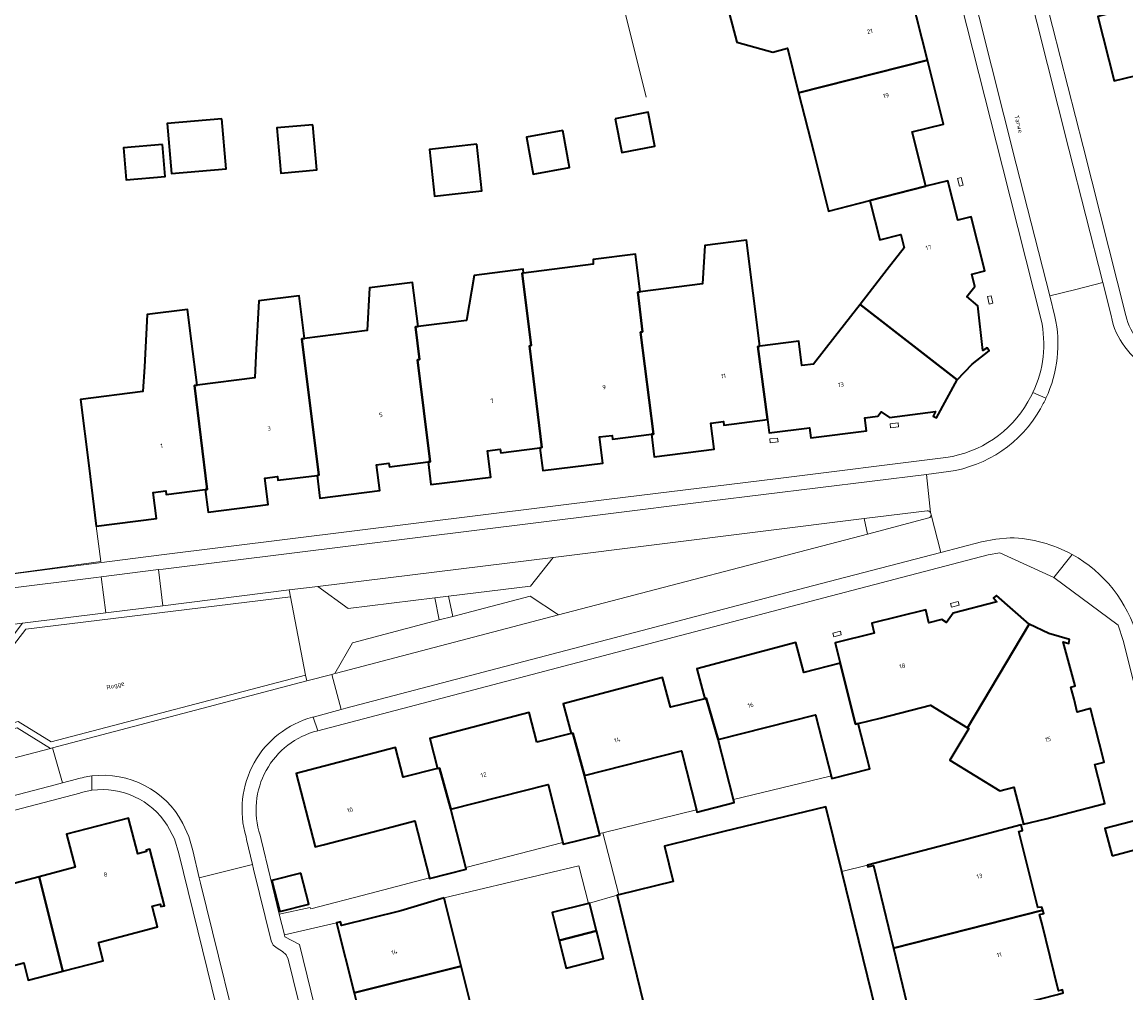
# Model space of a CAD drawing. Header units: metres. Extents: x 197700 to 204338, y 317132 to 325229.
# Tile 866 of 1056: x 203368 to 203458, y 319912 to 319992. Entities that reach past the tile are written whole.
import ezdxf
from ezdxf.enums import TextEntityAlignment as Align

# ---------------------------------------------------------------- set-up
doc = ezdxf.new("R2010")
doc.units = ezdxf.units.M
for name, color, linetype, lineweight in [('B-WE-GR-BEPLANTING_CULTUUR_BODEMBEDEKKER-GV', 90, 'Continuous', 18), ('B-WE-GR-BEPLANTING_CULTUUR_HEESTERS-GV', 90, 'Continuous', 18), ('B-WE-IE-TERREINAFSCHEIDING_KUNSTMATIG_HEKWERK-G', 20, 'IE-TERREINAFSCHEIDING-KUNSTMATIG', 18), ('B-WE-IE-TERREINAFSCHEIDING_KUNSTMATIG_MUUR-G', 90, 'IE-TERREINAFSCHEIDING-KUNSTMATIG-DICHT', 18), ('B-WE-OG-BEBOUWING-GV', 7, 'Continuous', 35), ('B-WE-OG-BEBOUWING-T18', 10, 'Continuous', 18), ('B-WE-OG-TERREIN_CULTUURSCHEIDING-GV', 7, 'Continuous', 18), ('B-WE-OG-TERREIN_ERF-GV', 7, 'Continuous', 18), ('B-WE-OG-TOPOGRAFIE-T18', 10, 'Continuous', 18), ('B-WE-VH-VERHARDING_ASFALT-GV', 252, 'Continuous', 18), ('B-WE-VH-VERHARDING_BETONSTRAATSTEEN-GV', 252, 'Continuous', 18), ('B-WE-VH-VERHARDING_OPEN-GV', 252, 'Continuous', 18), ('B-WE-VH-VERHARDING_SIERBESTRATING-GV', 252, 'Continuous', 18), ('B-WE-VH-VERHARDING_TEGEL-GV', 252, 'Continuous', 18)]:
    doc.layers.add(name, color=color, linetype=linetype, lineweight=lineweight)
doc.styles.add('NLCS-ISO-M200-T18', font='NLCS-ISO.ttf', dxfattribs={"height": 0.36})
doc.linetypes.add('IE-TERREINAFSCHEIDING-KUNSTMATIG', pattern='A,4,[82,NLCS.SHX,S=0.75,R=90,X=0,Y=0],4,-2', length=10)
doc.linetypes.add('IE-TERREINAFSCHEIDING-KUNSTMATIG-DICHT', pattern='A,8,-1,[82,NLCS.SHX,S=0.75,R=90,X=0,Y=0],-1', length=10)

msp = doc.modelspace()

# ---------------------------------------------------------------- linework, layer by layer
at = {"layer": 'B-WE-GR-BEPLANTING_CULTUUR_BODEMBEDEKKER-GV'}
for points in [[(203411.908, 319942.994), (203437.178, 319949.615), (203436.931, 319950.886), (203411.469, 319947.714), (203409.6, 319945.367), (203402.912, 319944.536), (203403.251, 319942.879), (203409.59, 319944.548)], [(203389.853, 319945.041), (203389.962, 319944.48), (203391.206, 319938.074), (203391.3, 319937.591), (203393.352, 319938.13), (203393.593, 319938.193), (203395.038, 319940.717), (203402.149, 319942.589), (203401.792, 319944.397), (203394.68, 319943.513), (203392.199, 319945.335)]]:
    msp.add_lwpolyline(points, close=True, dxfattribs=at)
at = {"layer": 'B-WE-GR-BEPLANTING_CULTUUR_HEESTERS-GV'}
for points in [[(203366.375, 319939.323), (203368.3, 319941.846), (203389.962, 319944.48), (203389.853, 319945.041), (203379.523, 319943.747), (203374.854, 319943.169), (203368.031, 319942.317), (203366.108, 319939.797)], [(203367.616, 319933.747), (203370.318, 319932.075), (203370.493, 319932.121), (203391.3, 319937.591), (203391.206, 319938.074), (203370.398, 319932.613), (203367.695, 319934.286)]]:
    msp.add_lwpolyline(points, dxfattribs=at)
at = {"layer": 'B-WE-IE-TERREINAFSCHEIDING_KUNSTMATIG_HEKWERK-G'}
for points in [[(203419.074, 319985.388), (203413.642, 320007.193), (203412.629, 320011.455), (203411.712, 320015.641), (203411.237, 320018.826), (203408.196, 320031.691), (203404.628, 320046.667), (203401.983, 320057.538)], [(203366.887, 319946.341), (203374.453, 319947.365), (203374.078, 319950.273)], [(203404.307, 319922.322), (203412.25, 319924.375)]]:
    msp.add_lwpolyline(points, dxfattribs=at)
at = {"layer": 'B-WE-IE-TERREINAFSCHEIDING_KUNSTMATIG_MUUR-G'}
for points in [[(203445.021, 319978.181), (203444.863, 319978.809), (203444.562, 319978.733), (203444.72, 319978.105)], [(203447.459, 319968.52), (203447.3, 319969.135), (203447, 319969.057), (203447.16, 319968.442)], [(203439.086, 319958.327), (203439.733, 319958.407), (203439.696, 319958.715), (203439.048, 319958.634)], [(203429.222, 319957.1), (203429.871, 319957.175), (203429.836, 319957.483), (203429.187, 319957.408)], [(203444.607, 319944.101), (203443.989, 319943.943), (203444.066, 319943.643), (203444.684, 319943.801)], [(203434.97, 319941.67), (203434.363, 319941.51), (203434.442, 319941.211), (203435.049, 319941.37)]]:
    msp.add_lwpolyline(points, close=True, dxfattribs=at)
for points in [[(203426.226, 319927.88), (203434.127, 319929.79)], [(203415.54, 319925.171), (203423.189, 319927.039)], [(203391.589, 319919.058), (203391.623, 319918.931), (203396.458, 319920.203), (203401.337, 319921.464)]]:
    msp.add_lwpolyline(points, dxfattribs=at)
at = {"layer": 'B-WE-OG-BEBOUWING-GV'}
for points in [[(203431.556, 319985.74), (203442.101, 319988.41), (203440.764, 319993.712), (203438.58, 319993.162), (203437.502, 319997.433), (203437.452, 319997.636), (203429.111, 319995.437), (203429.054, 319995.662), (203425.246, 319994.669), (203426.492, 319989.889), (203429.435, 319989.068), (203430.633, 319989.401)], [(203466.288, 319984.305), (203469.383, 319985.09), (203466.941, 319994.723), (203456.053, 319991.989), (203457.379, 319986.713), (203459.96, 319987.362), (203461.076, 319982.926)], [(203442.101, 319988.41), (203431.556, 319985.74), (203432.786, 319980.861), (203433.995, 319976.067), (203437.384, 319976.922), (203441.977, 319978.094), (203440.855, 319982.544), (203443.418, 319983.19)], [(203416.537, 319983.609), (203417.09, 319980.845), (203419.795, 319981.386), (203419.242, 319984.15)], [(203384.356, 319983.61), (203379.887, 319983.226), (203380.239, 319979.125), (203384.708, 319979.509)], [(203391.802, 319983.131), (203388.849, 319982.878), (203389.167, 319979.176), (203392.12, 319979.43)], [(203412.255, 319982.65), (203409.277, 319982.101), (203409.832, 319979.088), (203412.811, 319979.637)], [(203379.499, 319981.519), (203376.299, 319981.244), (203376.525, 319978.612), (203379.726, 319978.887)], [(203405.216, 319981.535), (203401.35, 319981.11), (203401.769, 319977.295), (203405.635, 319977.719)], [(203436.581, 319968.426), (203444.532, 319962.238), (203445.747, 319963.542), (203447.16, 319964.616), (203446.993, 319964.874), (203446.639, 319964.645), (203446.222, 319968.302), (203445.328, 319969.061), (203445.973, 319969.889), (203445.722, 319970.889), (203446.789, 319971.158), (203445.673, 319975.591), (203444.587, 319975.317), (203443.774, 319978.547), (203441.977, 319978.094), (203437.384, 319976.922), (203438.194, 319973.708), (203439.923, 319974.143), (203440.196, 319973.059), (203438.807, 319971.279)], [(203428.383, 319965.001), (203427.285, 319973.676), (203423.868, 319973.243), (203423.697, 319970.107), (203418.586, 319969.46), (203418.388, 319969.435), (203418.782, 319966.181), (203418.623, 319966.162), (203419.666, 319957.788), (203419.507, 319957.787), (203419.732, 319955.946), (203424.65, 319956.57), (203424.378, 319958.703), (203425.401, 319958.832), (203425.438, 319958.535), (203429.016, 319958.988), (203428.22, 319964.98)], [(203419.507, 319957.787), (203419.666, 319957.788), (203418.623, 319966.162), (203418.782, 319966.181), (203418.388, 319969.435), (203418.586, 319969.46), (203418.198, 319972.523), (203414.75, 319972.086), (203414.729, 319971.705), (203409.049, 319970.986), (203408.936, 319970.972), (203409.678, 319965.046), (203409.519, 319965.026), (203410.534, 319956.693), (203410.378, 319956.673), (203410.611, 319954.822), (203415.523, 319955.433), (203415.262, 319957.573), (203416.286, 319957.697), (203416.323, 319957.399)], [(203409.049, 319970.986), (203409.01, 319971.293), (203405.005, 319970.786), (203404.375, 319967.116), (203400.413, 319966.614), (203400.204, 319966.587), (203400.536, 319963.911), (203400.377, 319963.891), (203401.41, 319955.527), (203401.23, 319955.52), (203401.456, 319953.689), (203406.377, 319954.291), (203406.106, 319956.443), (203407.138, 319956.572), (203407.175, 319956.271), (203410.378, 319956.673), (203410.534, 319956.693), (203409.519, 319965.026), (203409.678, 319965.046), (203408.936, 319970.972)], [(203401.23, 319955.52), (203401.41, 319955.527), (203400.377, 319963.891), (203400.536, 319963.911), (203400.204, 319966.587), (203400.413, 319966.614), (203399.955, 319970.227), (203396.431, 319969.781), (203396.24, 319966.288), (203391.113, 319965.638), (203390.891, 319965.61), (203392.292, 319954.44), (203392.15, 319954.425), (203392.384, 319952.568), (203397.269, 319953.173), (203397.007, 319955.301), (203398.026, 319955.427), (203398.062, 319955.13)], [(203383, 319953.26), (203383.229, 319951.411), (203388.139, 319952.031), (203387.865, 319954.189), (203388.899, 319954.32), (203388.937, 319954.019), (203392.15, 319954.425), (203392.292, 319954.44), (203390.891, 319965.61), (203391.113, 319965.638), (203390.672, 319969.12), (203387.39, 319968.704), (203387.146, 319964.235), (203387.047, 319962.415), (203382.336, 319961.819), (203382.111, 319961.79), (203383.141, 319953.278)], [(203444.532, 319962.238), (203436.581, 319968.426), (203434.514, 319965.777), (203432.768, 319963.539), (203431.824, 319963.422), (203431.578, 319965.405), (203428.383, 319965.001), (203428.22, 319964.98), (203429.016, 319958.988), (203429.152, 319957.906), (203432.457, 319958.322), (203432.558, 319957.508), (203437.098, 319958.08), (203436.965, 319959.132), (203438.037, 319959.267), (203438.297, 319959.635), (203438.984, 319959.15), (203442.761, 319959.641), (203442.567, 319959.269), (203442.849, 319959.122)], [(203373.459, 319955.234), (203374.078, 319950.273), (203379.001, 319950.887), (203378.734, 319953.035), (203379.764, 319953.163), (203379.801, 319952.863), (203383, 319953.26), (203383.141, 319953.278), (203382.111, 319961.79), (203382.336, 319961.819), (203381.881, 319965.411), (203381.553, 319968.003), (203378.244, 319967.584), (203378.011, 319963.316), (203377.9, 319961.286), (203372.785, 319960.638)], [(203434.968, 319939.062), (203436.208, 319934.047), (203436.437, 319934.105), (203438.231, 319934.561), (203442.338, 319935.605), (203445.365, 319933.765), (203450.433, 319942.245), (203450.413, 319942.257), (203447.745, 319944.6), (203447.502, 319944.39), (203447.77, 319944.08), (203444.197, 319943.154), (203443.648, 319942.378), (203443.265, 319942.613), (203442.217, 319942.352), (203441.952, 319943.419), (203437.542, 319942.323), (203437.746, 319941.505), (203434.558, 319940.712)], [(203451.773, 319926.32), (203456.617, 319927.56), (203455.797, 319930.757), (203456.572, 319930.955), (203455.454, 319935.326), (203454.358, 319935.05), (203454.094, 319936.097), (203453.839, 319937.094), (203454.199, 319937.186), (203453.198, 319940.795), (203453.674, 319940.67), (203453.728, 319940.987), (203452.025, 319941.47), (203450.433, 319942.245), (203445.365, 319933.765), (203445.488, 319933.69), (203443.916, 319931.104), (203448.019, 319928.609), (203449.159, 319928.899), (203449.968, 319925.858)], [(203434.968, 319939.062), (203431.988, 319938.293), (203431.34, 319940.738), (203423.218, 319938.584), (203423.866, 319936.139), (203424.002, 319936.173), (203424.977, 319932.796), (203432.942, 319934.821), (203434.269, 319929.602), (203437.381, 319930.393), (203436.437, 319934.105), (203436.208, 319934.047)], [(203424.977, 319932.796), (203424.002, 319936.173), (203423.866, 319936.139), (203421.074, 319935.437), (203420.428, 319937.883), (203412.285, 319935.731), (203412.931, 319933.285), (203413.074, 319933.321), (203414.04, 319929.853), (203421.961, 319931.867), (203423.189, 319927.039), (203423.234, 319926.861), (203426.288, 319927.638), (203426.226, 319927.88)], [(203410.137, 319932.575), (203409.494, 319935.021), (203401.368, 319932.885), (203402.011, 319930.438), (203402.155, 319930.468), (203403.096, 319927.09), (203411.046, 319929.111), (203412.25, 319924.375), (203412.289, 319924.222), (203415.278, 319924.982), (203415.248, 319925.1), (203414.04, 319929.853), (203413.074, 319933.321), (203412.931, 319933.285)], [(203402.011, 319930.438), (203399.197, 319929.707), (203398.551, 319932.153), (203390.434, 319930.009), (203391.998, 319924.015), (203392.656, 319924.187), (203397.362, 319925.414), (203400.149, 319926.141), (203401.337, 319921.464), (203401.35, 319921.416), (203404.345, 319922.177), (203404.307, 319922.322), (203403.096, 319927.09), (203402.155, 319930.468)], [(203441.765, 319903.191), (203440.888, 319906.78), (203438.929, 319906.301), (203435.084, 319921.999), (203433.789, 319927.288), (203425.431, 319925.26), (203420.575, 319924.082), (203421.282, 319921.167), (203416.853, 319920.093), (203416.714, 319920.059), (203421.793, 319899.116), (203414.99, 319897.466), (203415.709, 319894.502), (203422.511, 319896.153), (203422.427, 319896.501), (203430.337, 319898.416), (203430.078, 319898.874), (203442.11, 319901.78)], [(203374.27, 319916.169), (203379.087, 319917.471), (203378.641, 319919.161), (203379.313, 319919.325), (203379.362, 319919.121), (203379.664, 319919.196), (203378.447, 319923.815), (203378.148, 319923.736), (203378.176, 319923.629), (203377.489, 319923.448), (203376.723, 319926.357), (203371.636, 319925.058), (203372.355, 319922.345), (203369.407, 319921.563), (203371.339, 319913.835), (203374.65, 319914.683)], [(203457.209, 319923.289), (203460.156, 319924.061), (203460.11, 319924.235), (203459.573, 319926.285), (203456.627, 319925.513)], [(203439.319, 319915.732), (203451.535, 319918.838), (203451.466, 319919.087), (203451.121, 319919.045), (203450.874, 319920.033), (203449.973, 319923.634), (203449.563, 319925.274), (203449.883, 319925.364), (203449.765, 319925.812), (203444.929, 319924.544), (203437.192, 319922.515), (203437.222, 319922.369), (203437.689, 319922.482)], [(203360.829, 319922.22), (203363.199, 319913.241), (203368.148, 319914.508), (203368.506, 319913.11), (203371.339, 319913.835), (203369.407, 319921.563), (203366.51, 319920.794), (203365.793, 319923.497)], [(203390.827, 319921.872), (203388.455, 319921.258), (203389.112, 319918.72), (203391.484, 319919.334)], [(203402.544, 319919.833), (203398.989, 319918.77), (203394.137, 319917.563), (203394.058, 319917.884), (203393.747, 319917.806), (203395.177, 319912.058), (203403.934, 319914.236), (203402.633, 319919.475)], [(203411.962, 319916.358), (203415.017, 319917.132), (203414.441, 319919.405), (203414.349, 319919.382), (203411.386, 319918.631)], [(203451.535, 319918.838), (203439.319, 319915.732), (203440.963, 319908.925), (203452.751, 319911.933), (203453.217, 319912.05), (203453.155, 319912.309), (203452.83, 319912.228), (203451.445, 319917.782), (203451.269, 319918.486), (203451.61, 319918.564)], [(203411.962, 319916.358), (203412.538, 319914.086), (203415.593, 319914.86), (203415.017, 319917.132)], [(203395.177, 319912.058), (203396.481, 319906.818), (203405.237, 319908.995), (203403.934, 319914.236)]]:
    msp.add_lwpolyline(points, close=True, dxfattribs=at)
at = {"layer": 'B-WE-OG-TERREIN_CULTUURSCHEIDING-GV'}
msp.add_lwpolyline([(203389.962, 319944.48), (203368.3, 319941.846), (203366.375, 319939.323), (203351.223, 319937.665), (203348.859, 319939.419), (203346.672, 319939.146), (203344.017, 319925.721), (203351.459, 319927.65), (203352.802, 319930.298), (203367.695, 319934.286), (203370.398, 319932.613), (203391.206, 319938.074)], close=True, dxfattribs=at)
at = {"layer": 'B-WE-OG-TERREIN_ERF-GV'}
for points in [[(203434.105, 320063.651), (203452.324, 319991.181), (203454.831, 319981.36), (203458.34, 319967.5)], [(203451.4, 319967.171), (203448.233, 319979.676), (203443.384, 319998.868), (203427.824, 320060.664), (203427.348, 320062.773)], [(203440.764, 319993.712), (203442.101, 319988.41), (203443.418, 319983.19), (203440.855, 319982.544), (203441.977, 319978.094), (203443.774, 319978.547), (203444.587, 319975.317), (203445.673, 319975.591), (203446.789, 319971.158), (203445.722, 319970.889), (203445.973, 319969.889), (203445.328, 319969.061), (203446.222, 319968.302), (203446.639, 319964.645), (203446.993, 319964.874), (203447.16, 319964.616), (203445.747, 319963.542), (203444.532, 319962.238), (203442.849, 319959.122), (203442.567, 319959.269), (203442.761, 319959.641), (203438.984, 319959.15), (203438.297, 319959.635), (203438.037, 319959.267), (203436.965, 319959.132), (203437.098, 319958.08), (203432.558, 319957.508), (203432.457, 319958.322), (203429.152, 319957.906), (203429.016, 319958.988), (203425.438, 319958.535), (203425.401, 319958.832), (203424.378, 319958.703), (203424.65, 319956.57), (203419.732, 319955.946), (203419.507, 319957.787), (203416.323, 319957.399), (203416.286, 319957.697), (203415.262, 319957.573), (203415.523, 319955.433), (203410.611, 319954.822), (203410.378, 319956.673), (203407.175, 319956.271), (203407.138, 319956.572), (203406.106, 319956.443), (203406.377, 319954.291), (203401.456, 319953.689), (203401.23, 319955.52), (203398.062, 319955.13), (203398.026, 319955.427), (203397.007, 319955.301), (203397.269, 319953.173), (203392.384, 319952.568), (203392.15, 319954.425), (203388.937, 319954.019), (203388.899, 319954.32), (203387.865, 319954.189), (203388.139, 319952.031), (203383.229, 319951.411), (203383, 319953.26), (203379.801, 319952.863), (203379.764, 319953.163), (203378.734, 319953.035), (203379.001, 319950.887), (203374.078, 319950.273), (203373.459, 319955.234), (203372.785, 319960.638), (203377.9, 319961.286), (203378.011, 319963.316), (203378.244, 319967.584), (203381.553, 319968.003), (203381.881, 319965.411), (203382.336, 319961.819), (203387.047, 319962.415), (203387.146, 319964.235), (203387.39, 319968.704), (203390.672, 319969.12), (203391.113, 319965.638), (203396.24, 319966.288), (203396.431, 319969.781), (203399.955, 319970.227), (203400.413, 319966.614), (203404.375, 319967.116), (203405.005, 319970.786), (203409.01, 319971.293), (203409.049, 319970.986), (203414.729, 319971.705), (203414.75, 319972.086), (203418.198, 319972.523), (203418.586, 319969.46), (203423.697, 319970.107), (203423.868, 319973.243), (203427.285, 319973.676), (203428.383, 319965.001), (203431.578, 319965.405), (203431.824, 319963.422), (203432.768, 319963.539), (203434.514, 319965.777), (203436.581, 319968.426), (203438.807, 319971.279), (203440.196, 319973.059), (203439.923, 319974.143), (203438.194, 319973.708), (203437.384, 319976.922), (203433.995, 319976.067), (203432.786, 319980.861), (203431.556, 319985.74), (203430.633, 319989.401), (203429.435, 319989.068), (203426.492, 319989.889), (203425.246, 319994.669)], [(203459.96, 319987.362), (203457.379, 319986.713), (203456.053, 319991.989)], [(203350.888, 319944.449), (203366.887, 319946.341), (203367.08, 319946.342), (203379.415, 319947.92), (203416.056, 319952.465), (203429.67, 319954.141), (203443.611, 319955.891)], [(203462.184, 319924.786), (203458.118, 319940.919), (203457.696, 319942.17), (203452.442, 319946.053), (203448.032, 319948.074), (203447.08, 319947.914), (203433.605, 319944.403), (203392.196, 319933.523)], [(203387.481, 319924.967), (203387.575, 319924.608), (203389.057, 319918.509), (203391.589, 319919.058), (203391.623, 319918.931), (203396.458, 319920.203), (203401.337, 319921.464), (203400.149, 319926.141), (203397.362, 319925.414), (203392.656, 319924.187), (203391.998, 319924.015), (203390.434, 319930.009), (203398.551, 319932.153), (203399.197, 319929.707), (203402.011, 319930.438), (203401.368, 319932.885), (203409.494, 319935.021), (203410.137, 319932.575), (203412.931, 319933.285), (203412.285, 319935.731), (203420.428, 319937.883), (203421.074, 319935.437), (203423.866, 319936.139), (203423.218, 319938.584), (203431.34, 319940.738), (203431.988, 319938.293), (203434.968, 319939.062), (203434.558, 319940.712), (203437.746, 319941.505), (203437.542, 319942.323), (203441.952, 319943.419), (203442.217, 319942.352), (203443.265, 319942.613), (203443.648, 319942.378), (203444.197, 319943.154), (203447.77, 319944.08), (203447.502, 319944.39), (203447.745, 319944.6), (203450.413, 319942.257), (203450.433, 319942.245), (203452.025, 319941.47), (203453.728, 319940.987), (203453.674, 319940.67), (203453.198, 319940.795), (203454.199, 319937.186), (203453.839, 319937.094), (203454.094, 319936.097), (203454.358, 319935.05), (203455.454, 319935.326), (203456.572, 319930.955), (203455.797, 319930.757), (203456.617, 319927.56), (203451.773, 319926.32), (203449.968, 319925.858), (203449.765, 319925.812)], [(203372.72, 319928.418), (203344.034, 319920.901), (203343.387, 319920.663), (203342.504, 319920.255), (203339.456, 319904.675)], [(203366.51, 319920.794), (203369.407, 319921.563), (203372.355, 319922.345), (203371.636, 319925.058), (203376.723, 319926.357), (203377.489, 319923.448), (203378.176, 319923.629), (203378.148, 319923.736), (203378.447, 319923.815), (203379.664, 319919.196), (203379.362, 319919.121), (203379.313, 319919.325), (203378.641, 319919.161), (203379.087, 319917.471), (203374.27, 319916.169), (203374.65, 319914.683), (203371.339, 319913.835), (203368.506, 319913.11), (203368.148, 319914.508), (203363.199, 319913.241)], [(203339.508, 319887.155), (203345.495, 319849.17), (203350.232, 319846.08), (203387.525, 319855.151), (203396.499, 319857.353), (203396.633, 319858.388), (203396.554, 319859.429), (203389.341, 319888.821), (203380.834, 319923.461), (203380.472, 319924.674), (203379.871, 319925.788)], [(203449.765, 319925.812), (203449.883, 319925.364), (203449.563, 319925.274), (203449.973, 319923.634), (203450.874, 319920.033), (203451.121, 319919.045), (203451.466, 319919.087), (203451.535, 319918.838), (203451.61, 319918.564), (203451.269, 319918.486), (203451.445, 319917.782), (203452.83, 319912.228), (203453.155, 319912.309), (203453.217, 319912.05)], [(203421.793, 319899.116), (203416.714, 319920.059), (203414.441, 319919.405), (203415.017, 319917.132), (203415.593, 319914.86), (203412.538, 319914.086), (203411.962, 319916.358), (203411.386, 319918.631), (203414.349, 319919.382), (203413.561, 319922.451), (203402.544, 319919.833), (203402.633, 319919.475), (203403.934, 319914.236), (203405.237, 319908.995)], [(203396.481, 319906.818), (203395.177, 319912.058), (203393.747, 319917.806), (203389.474, 319916.797), (203389.507, 319916.66), (203390.714, 319916.006), (203398.172, 319885.449)]]:
    msp.add_lwpolyline(points, dxfattribs=at)
for points in [[(203416.537, 319983.609), (203419.242, 319984.15), (203419.795, 319981.386), (203417.09, 319980.845)], [(203384.356, 319983.61), (203384.708, 319979.509), (203380.239, 319979.125), (203379.887, 319983.226)], [(203391.802, 319983.131), (203392.12, 319979.43), (203389.167, 319979.176), (203388.849, 319982.878)], [(203412.255, 319982.65), (203412.811, 319979.637), (203409.832, 319979.088), (203409.277, 319982.101)], [(203379.499, 319981.519), (203379.726, 319978.887), (203376.525, 319978.612), (203376.299, 319981.244)], [(203401.35, 319981.11), (203405.216, 319981.535), (203405.635, 319977.719), (203401.769, 319977.295)], [(203444.929, 319924.544), (203449.765, 319925.812), (203449.968, 319925.858), (203449.159, 319928.899), (203448.019, 319928.609), (203443.916, 319931.104), (203445.488, 319933.69), (203445.365, 319933.765), (203442.338, 319935.605), (203438.231, 319934.561), (203436.437, 319934.105), (203437.381, 319930.393), (203434.269, 319929.602), (203432.942, 319934.821), (203424.977, 319932.796), (203426.226, 319927.88), (203426.288, 319927.638), (203423.234, 319926.861), (203423.189, 319927.039), (203421.961, 319931.867), (203414.04, 319929.853), (203415.248, 319925.1), (203415.54, 319925.171), (203416.853, 319920.093), (203421.282, 319921.167), (203420.575, 319924.082), (203425.431, 319925.26), (203433.789, 319927.288), (203435.084, 319921.999), (203437.192, 319922.515)], [(203403.096, 319927.09), (203404.307, 319922.322), (203412.25, 319924.375), (203411.046, 319929.111)], [(203457.209, 319923.289), (203456.627, 319925.513), (203459.573, 319926.285), (203460.11, 319924.235), (203460.156, 319924.061)], [(203390.827, 319921.872), (203391.484, 319919.334), (203389.112, 319918.72), (203388.455, 319921.258)]]:
    msp.add_lwpolyline(points, close=True, dxfattribs=at)
for points in [[(203458.34, 319967.5, 0.232888), (203461.185, 319964.054)], [(203450.733, 319961.207, 0.166479), (203451.4, 319967.171)], [(203450.323, 319960.436, 0.023039), (203450.733, 319961.207)], [(203443.611, 319955.891, 0.23058), (203450.323, 319960.436)], [(203392.196, 319933.523, 0.433401), (203387.481, 319924.967)], [(203373.718, 319928.641, 0.041261), (203372.72, 319928.418)], [(203379.871, 319925.788, 0.294532), (203373.718, 319928.641)]]:
    msp.add_lwpolyline(points, format="xyb", dxfattribs=at)
at = {"layer": 'B-WE-VH-VERHARDING_ASFALT-GV'}
msp.add_lwpolyline([(203401.989, 319860.939), (203396.307, 319884.084), (203396.291, 319884.474), (203396.424, 319884.843), (203396.697, 319885.316), (203396.847, 319885.679), (203396.846, 319886.073), (203389.79, 319914.828), (203389.623, 319915.183), (203389.324, 319915.439), (203388.876, 319915.732), (203388.553, 319915.958), (203388.387, 319916.315), (203386.949, 319922.175), (203386.856, 319922.568), (203382.507, 319921.472), (203382.61, 319921.04), (203390.51, 319888.96), (203397.538, 319860.009)], close=True, dxfattribs=at)
at = {"layer": 'B-WE-VH-VERHARDING_BETONSTRAATSTEEN-GV'}
for points in [[(203429.347, 320059.348), (203444.304, 320000), (203449.37, 319979.904), (203452.101, 319969.121), (203454.242, 319969.643), (203456.446, 319970.221), (203453.68, 319981.127), (203451.051, 319991.529), (203433.696, 320060.437)], [(203392.199, 319945.335), (203394.68, 319943.513), (203401.792, 319944.397), (203402.912, 319944.536), (203409.6, 319945.367), (203411.469, 319947.714)], [(203374.477, 319946.117), (203374.854, 319943.169), (203379.523, 319943.747), (203379.171, 319946.708)], [(203393.593, 319938.193), (203393.73, 319938.225), (203411.908, 319942.994), (203409.59, 319944.548), (203403.251, 319942.879), (203402.149, 319942.589), (203395.038, 319940.717)], [(203368.031, 319942.317), (203348.996, 319939.94), (203351.363, 319938.183), (203366.108, 319939.797)], [(203370.318, 319932.075), (203367.616, 319933.747), (203353.147, 319929.873), (203351.803, 319927.223)]]:
    msp.add_lwpolyline(points, close=True, dxfattribs=at)
for points in [[(203374.854, 319943.169), (203374.477, 319946.117), (203374.066, 319946.065), (203351.272, 319943.238)], [(203345.422, 319939.495), (203346.252, 319939.597), (203348.996, 319939.94), (203368.031, 319942.317), (203374.854, 319943.169)], [(203391.766, 319934.624), (203391.837, 319934.643), (203394.124, 319935.265), (203393.352, 319938.13), (203391.3, 319937.591), (203370.493, 319932.121), (203371.306, 319929.252), (203372.463, 319929.552)], [(203343.768, 319922.039), (203370.718, 319929.099), (203371.306, 319929.252), (203370.493, 319932.121), (203370.318, 319932.075), (203351.803, 319927.223), (203344.933, 319925.422), (203344.187, 319925.322), (203343.439, 319925.397)], [(203381.156, 319925.936), (203381.651, 319924.863), (203381.971, 319923.727), (203382.507, 319921.472), (203386.856, 319922.568), (203386.371, 319924.627), (203386.333, 319924.84)]]:
    msp.add_lwpolyline(points, dxfattribs=at)
for points in [[(203386.333, 319924.84, -0.421911), (203391.766, 319934.624)], [(203372.463, 319929.552, -0.042655), (203373.709, 319929.817)], [(203373.709, 319929.817, -0.311104), (203381.156, 319925.936)]]:
    msp.add_lwpolyline(points, format="xyb", dxfattribs=at)
at = {"layer": 'B-WE-VH-VERHARDING_OPEN-GV'}
for points in [[(203442.339, 319951.39), (203442.031, 319954.5), (203424.239, 319952.323), (203415.53, 319951.214), (203379.557, 319946.757), (203379.171, 319946.708)], [(203379.171, 319946.708), (203379.523, 319943.747), (203389.853, 319945.041), (203392.199, 319945.335), (203411.469, 319947.714), (203436.931, 319950.886), (203442.063, 319951.525)], [(203442.218, 319950.935), (203437.178, 319949.615), (203411.908, 319942.994), (203393.73, 319938.225), (203393.593, 319938.193), (203393.352, 319938.13), (203394.124, 319935.265), (203394.487, 319935.364), (203433.327, 319945.541), (203443.198, 319948.115), (203442.392, 319951.188)], [(203442.063, 319951.525), (203436.931, 319950.886), (203437.178, 319949.615), (203442.218, 319950.935)], [(203440.963, 319908.925), (203439.319, 319915.732), (203437.689, 319922.482), (203437.222, 319922.369), (203437.192, 319922.515), (203435.084, 319921.999), (203438.929, 319906.301)]]:
    msp.add_lwpolyline(points, dxfattribs=at)
for points in [[(203442.339, 319951.39, 0.265086), (203442.063, 319951.525)], [(203442.063, 319951.525, -0.265086), (203442.339, 319951.39)], [(203442.218, 319950.935, 0.260148), (203442.392, 319951.188)], [(203442.392, 319951.188, -0.260148), (203442.218, 319950.935)], [(203442.392, 319951.188, 0.174262), (203442.339, 319951.39)]]:
    msp.add_lwpolyline(points, format="xyb", dxfattribs=at)
for points in [[(203401.792, 319944.397), (203402.149, 319942.589), (203403.251, 319942.879), (203402.912, 319944.536)], [(203398.989, 319918.77), (203402.544, 319919.833), (203413.561, 319922.451), (203414.349, 319919.382), (203414.441, 319919.405), (203416.714, 319920.059), (203416.853, 319920.093), (203415.54, 319925.171), (203415.248, 319925.1), (203415.278, 319924.982), (203412.289, 319924.222), (203412.25, 319924.375), (203404.307, 319922.322), (203404.345, 319922.177), (203401.35, 319921.416), (203401.337, 319921.464), (203396.458, 319920.203), (203391.623, 319918.931), (203391.589, 319919.058), (203389.057, 319918.509), (203389.474, 319916.797), (203393.747, 319917.806), (203394.058, 319917.884), (203394.137, 319917.563)]]:
    msp.add_lwpolyline(points, close=True, dxfattribs=at)
at = {"layer": 'B-WE-VH-VERHARDING_SIERBESTRATING-GV'}
for points in [[(203457.209, 319967.126), (203457.131, 319967.526), (203456.446, 319970.221), (203454.242, 319969.643), (203452.101, 319969.121), (203452.533, 319967.439)], [(203443.817, 319954.733), (203442.031, 319954.5), (203442.339, 319951.39)], [(203442.392, 319951.188), (203443.198, 319948.115), (203446.527, 319948.983), (203447.69, 319949.215), (203448.874, 319949.312)]]:
    msp.add_lwpolyline(points, dxfattribs=at)
for points in [[(203452.533, 319967.439, -0.162595), (203451.797, 319960.735)], [(203460.646, 319962.996, -0.227428), (203457.209, 319967.126)], [(203451.797, 319960.735, -0.02191), (203451.346, 319959.865)], [(203451.346, 319959.865, -0.230432), (203443.817, 319954.733)], [(203442.339, 319951.39, -0.174262), (203442.392, 319951.188)], [(203448.874, 319949.312, -0.120375), (203453.94, 319947.944)], [(203453.94, 319947.944, -0.202162), (203459.27, 319941.199)]]:
    msp.add_lwpolyline(points, format="xyb", dxfattribs=at)
at = {"layer": 'B-WE-VH-VERHARDING_TEGEL-GV'}
for points in [[(203432.777, 320064.123), (203433.696, 320060.437), (203451.051, 319991.529), (203453.68, 319981.127), (203456.446, 319970.221), (203457.131, 319967.526), (203457.209, 319967.126)], [(203458.34, 319967.5), (203454.831, 319981.36), (203452.324, 319991.181), (203434.105, 320063.651)], [(203427.348, 320062.773), (203427.824, 320060.664), (203443.384, 319998.868), (203448.233, 319979.676), (203451.4, 319967.171)], [(203452.533, 319967.439), (203452.101, 319969.121), (203449.37, 319979.904), (203444.304, 320000), (203429.347, 320059.348), (203428.428, 320063.036)], [(203451.797, 319960.735), (203450.733, 319961.207)], [(203450.733, 319961.207), (203451.797, 319960.735)], [(203443.611, 319955.891), (203429.67, 319954.141), (203416.056, 319952.465), (203379.415, 319947.92), (203367.08, 319946.342), (203366.887, 319946.341), (203350.888, 319944.449)], [(203351.272, 319943.238), (203374.066, 319946.065), (203374.477, 319946.117), (203379.171, 319946.708), (203379.557, 319946.757), (203415.53, 319951.214), (203424.239, 319952.323), (203442.031, 319954.5), (203443.817, 319954.733)], [(203448.874, 319949.312), (203447.69, 319949.215), (203446.527, 319948.983), (203443.198, 319948.115), (203433.327, 319945.541), (203394.487, 319935.364), (203394.124, 319935.265), (203391.837, 319934.643), (203392.196, 319933.523)], [(203392.196, 319933.523), (203433.605, 319944.403), (203447.08, 319947.914), (203448.032, 319948.074), (203452.442, 319946.053), (203453.94, 319947.944)], [(203453.94, 319947.944), (203452.442, 319946.053), (203457.696, 319942.17), (203458.118, 319940.919), (203462.184, 319924.786), (203465.669, 319911.136), (203467.043, 319905.73), (203469.074, 319897.624), (203470.511, 319892.107)], [(203391.837, 319934.643), (203391.766, 319934.624)], [(203392.196, 319933.523), (203391.837, 319934.643)], [(203372.463, 319929.552), (203371.306, 319929.252), (203370.718, 319929.099), (203343.768, 319922.039)], [(203373.709, 319929.817), (203373.718, 319928.641)], [(203373.718, 319928.641), (203373.709, 319929.817)], [(203342.865, 319921.728), (203342.504, 319920.255), (203343.387, 319920.663), (203344.034, 319920.901), (203372.72, 319928.418)], [(203379.871, 319925.788), (203380.472, 319924.674), (203380.834, 319923.461), (203389.341, 319888.821), (203396.554, 319859.429), (203396.633, 319858.388), (203396.499, 319857.353), (203398.129, 319857.774), (203397.538, 319860.009), (203390.51, 319888.96), (203382.61, 319921.04), (203382.507, 319921.472), (203381.971, 319923.727), (203381.651, 319924.863), (203381.156, 319925.936)], [(203386.333, 319924.84), (203386.371, 319924.627), (203386.856, 319922.568), (203386.949, 319922.175), (203388.387, 319916.315), (203388.553, 319915.958), (203388.876, 319915.732), (203389.324, 319915.439), (203389.623, 319915.183), (203389.79, 319914.828), (203396.846, 319886.073)], [(203398.172, 319885.449), (203390.714, 319916.006), (203389.507, 319916.66), (203389.474, 319916.797), (203389.057, 319918.509), (203387.575, 319924.608), (203387.481, 319924.967)]]:
    msp.add_lwpolyline(points, dxfattribs=at)
for points in [[(203451.797, 319960.735, 0.162595), (203452.533, 319967.439)], [(203461.185, 319964.054, -0.232888), (203458.34, 319967.5)], [(203451.4, 319967.171, -0.166479), (203450.733, 319961.207)], [(203457.209, 319967.126, 0.227428), (203460.646, 319962.996)], [(203450.733, 319961.207, -0.023039), (203450.323, 319960.436)], [(203450.323, 319960.436, -0.23058), (203443.611, 319955.891)], [(203451.346, 319959.865, 0.02191), (203451.797, 319960.735)], [(203443.817, 319954.733, 0.230432), (203451.346, 319959.865)], [(203453.94, 319947.944, 0.120375), (203448.874, 319949.312)], [(203459.27, 319941.199, 0.202162), (203453.94, 319947.944)], [(203391.766, 319934.624, 0.421911), (203386.333, 319924.84)], [(203387.481, 319924.967, -0.433401), (203392.196, 319933.523)], [(203373.709, 319929.817, 0.042655), (203372.463, 319929.552)], [(203381.156, 319925.936, 0.311104), (203373.709, 319929.817)], [(203372.72, 319928.418, -0.041261), (203373.718, 319928.641)], [(203373.718, 319928.641, -0.294532), (203379.871, 319925.788)]]:
    msp.add_lwpolyline(points, format="xyb", dxfattribs=at)

# ---------------------------------------------------------------- texts
at = {"layer": 'B-WE-OG-BEBOUWING-T18', "style": 'NLCS-ISO-M200-T18'}
for s, rotation, p in [('21', 14.1, (203437.379, 319990.778)), ('19', 14.1, (203438.706, 319985.517)), ('17', 14.1, (203442.182, 319973.073)), ('11', 7.2, (203425.401, 319962.562)), ('13', 7.1, (203435.018, 319961.85)), ('9', 6.9, (203415.634, 319961.647)), ('7', 7.1, (203406.466, 319960.519)), ('5', 7, (203397.366, 319959.376)), ('3', 7.2, (203388.22, 319958.266)), ('1', 7, (203379.42, 319956.846)), ('18', 13.9, (203440.035, 319938.821)), ('16', 14.8, (203427.63, 319935.616)), ('14', 14.8, (203416.705, 319932.762)), ('15', 14.3, (203451.965, 319932.823)), ('12', 14.7, (203405.774, 319929.907)), ('10', 14.8, (203394.839, 319927.035)), ('8', 14.3, (203374.836, 319921.747)), ('13', 14, (203446.355, 319921.615)), ('14', 13.9, (203398.47, 319915.391)), ('11', 14, (203447.971, 319915.18))]:
    msp.add_text(s, height=0.36, rotation=rotation, dxfattribs=at).set_placement(p, align=Align.MIDDLE)
at = {"layer": 'B-WE-OG-TOPOGRAFIE-T18', "style": 'NLCS-ISO-M200-T18'}
for s, rotation, p in [('Tarwe', 284.2, (203449.562, 319983.184)), ('Rogge', 14.7, (203375.661, 319937.189))]:
    msp.add_text(s, height=0.36, rotation=rotation, dxfattribs=at).set_placement(p, align=Align.MIDDLE)

doc.saveas('drawing.dxf')
